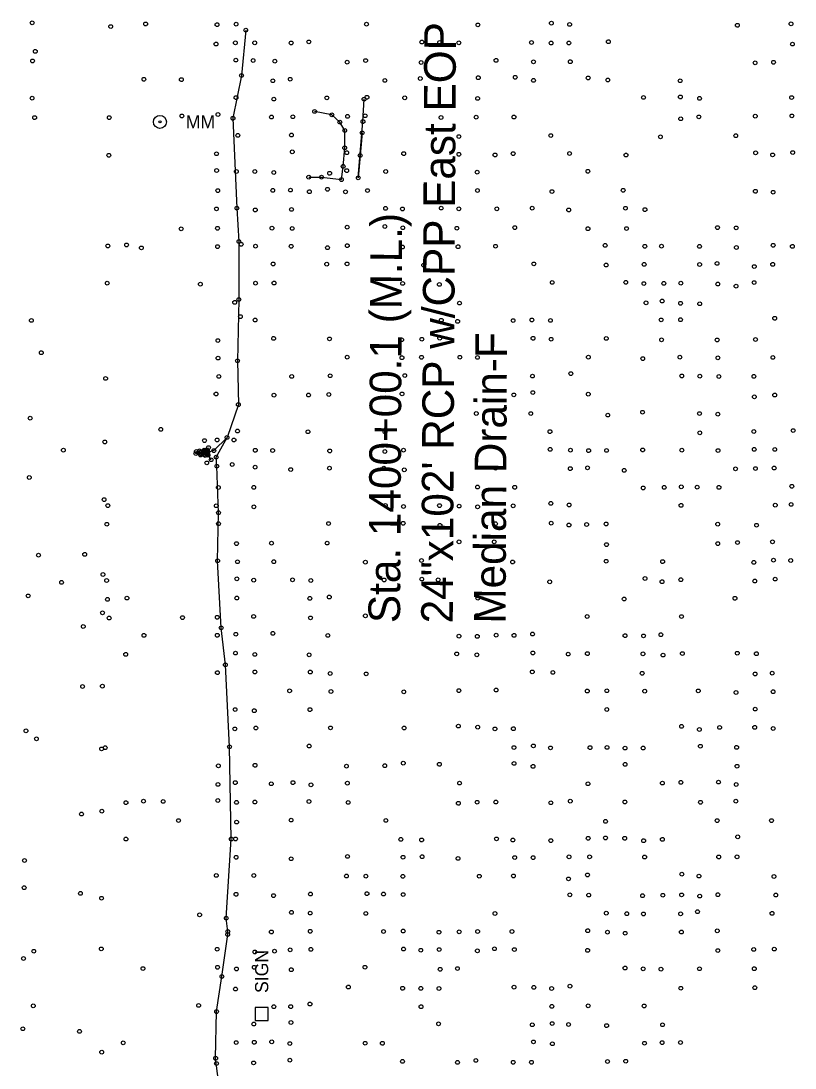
# Model space of a CAD drawing. Extents: x 20503438 to 20508873, y 7964251 to 7984667.
# Drawn here: x 20506721 to 20507132, y 7972473 to 7973029 of the extents above; entities that cross this region are included whole.
import ezdxf

# ---------------------------------------------------------------- set-up
doc = ezdxf.new("R2010")
doc.units = 0
for name, color, linetype in [('SurBreakLine', 7, 'Continuous'), ('SurDrainageArrowDown', 7, 'Continuous'), ('SurDrainageArrowUp', 7, 'Continuous'), ('SurPointsNonDTM', 7, 'Continuous'), ('SurRipRap', 7, 'Continuous'), ('SurRoadPoints', 7, 'Continuous'), ('SurSurveyPoints', 7, 'Continuous'), ('SurTxtDrainage', 7, 'Continuous')]:
    doc.layers.add(name, color=color, linetype=linetype)

msp = doc.modelspace()

# ---------------------------------------------------------------- linework, layer by layer
at = {"layer": 'SurBreakLine'}
for points in [[(20506902.29, 7972969.57), (20506901.26, 7972957.53), (20506900.23, 7972945.71), (20506902.74, 7972975.56), (20506903.3, 7972987.46)], [(20506822.14, 7972795.93), (20506820.5, 7972798.32), (20506816.48, 7972798.48), (20506813.96, 7972799.22), (20506814.25, 7972800.33), (20506815.9, 7972800.7), (20506818.75, 7972800.97), (20506820.14, 7972800.73), (20506820.73, 7972802.35)], [(20506820.04, 7972800.39), (20506818.39, 7972800.57), (20506816.76, 7972800.22), (20506816.75, 7972799), (20506818.25, 7972798.65), (20506820.05, 7972798.69)]]:
    msp.add_lwpolyline(points, dxfattribs=at)
at = {"layer": 'SurDrainageArrowDown'}
msp.add_lwpolyline([(20506826.98, 7972459.02), (20506824.48, 7972477.91), (20506824.99, 7972502.72), (20506827.82, 7972521.34), (20506830.89, 7972543.69), (20506830.95, 7972545.27), (20506830.12, 7972552.4), (20506832.82, 7972594.42), (20506831.84, 7972643.37), (20506829.67, 7972686.95), (20506827.45, 7972706.67), (20506825.55, 7972742.26), (20506826.01, 7972767.79), (20506825.18, 7972792.47), (20506824.77, 7972797.35), (20506830.56, 7972807.78)], dxfattribs=at)
at = {"layer": 'SurDrainageArrowUp'}
msp.add_lwpolyline([(20506840.5, 7973024.2), (20506838.24, 7973000.1), (20506833.69, 7972977.35), (20506835.79, 7972929.55), (20506836.84, 7972911.84), (20506836.8, 7972881.02), (20506836.12, 7972848.53), (20506836.55, 7972825.2), (20506830.56, 7972807.78), (20506823.52, 7972800.76), (20506820.26, 7972799.73)], dxfattribs=at)
at = {"layer": 'SurPointsNonDTM'}
msp.add_circle((20506743.65, 7972801.01), 1, dxfattribs=at)
at = {"layer": 'SurRipRap'}
msp.add_lwpolyline([(20506873.93, 7972946.06), (20506880.75, 7972946.05), (20506891.29, 7972944.75), (20506892.22, 7972951.81), (20506893.02, 7972961.68), (20506893.05, 7972970.89), (20506890.45, 7972975.31), (20506886.18, 7972979.16), (20506877.07, 7972981)], dxfattribs=at)
at = {"layer": 'SurRoadPoints'}
msp.add_lwpolyline([(20506852.35, 7972501.41), (20506852.35, 7972501.41), (20506852.35, 7972504.84), (20506845.49, 7972504.84), (20506845.49, 7972497.98), (20506852.35, 7972497.98), (20506852.35, 7972501.41)], dxfattribs=at)
for radius in [3.43, 0.571]:
    msp.add_circle((20506794.92, 7972975.43), radius, dxfattribs=at)
at = {"layer": 'SurSurveyPoints'}
for centre in [(20506727.06, 7973028.07), (20506768.76, 7973026.07), (20506787.33, 7973027.47), (20506825.23, 7973027.09), (20506835.36, 7973027.37), (20506904.6, 7973027.36), (20506963.77, 7973026.96), (20507002.77, 7973027.87), (20507012.49, 7973027.21), (20507101.56, 7973026.75), (20507130.05, 7973027.53), (20506840.5, 7973024.2), (20506824.7, 7973016.79), (20506834.96, 7973017.44), (20506845.25, 7973017.44), (20506864.58, 7973017.37), (20506873.96, 7973017.93), (20506933.98, 7973017.87), (20506943.45, 7973017.65), (20506953.64, 7973017.44), (20506992.22, 7973017.6), (20507002.63, 7973017.33), (20507012.09, 7973017.35), (20507033.06, 7973018.04), (20507130.8, 7973016.78), (20506728.73, 7973012.91), (20506727.27, 7973007.81), (20506835.22, 7973008.28), (20506844.38, 7973008.05), (20506855.93, 7973007.69), (20506894.34, 7973007.18), (20506904.15, 7973008.02), (20506933.6, 7973006.99), (20506973.38, 7973008.11), (20506993.3, 7973007.35), (20507012.82, 7973007.4), (20507110.97, 7973006.79), (20507120.78, 7973007.08), (20506786.41, 7972998.06), (20506806.29, 7972997.88), (20506838.24, 7973000.1), (20506864.12, 7972998.09), (20506914.38, 7972997.46), (20506933.17, 7972998.51), (20506963.98, 7972998.92), (20506983.59, 7972999.14), (20506993.31, 7972997.5), (20507022.31, 7972998.78), (20507032.72, 7972997.69), (20506854.86, 7972997.3), (20507071.19, 7972997.3), (20506727.03, 7972988.04), (20506835.31, 7972988.33), (20506855.42, 7972987.55), (20506883.52, 7972988.17), (20506903.3, 7972987.46), (20506904.84, 7972988.5), (20506924.89, 7972988.19), (20506963.62, 7972987.91), (20507051.69, 7972988.42), (20507071.27, 7972988.66), (20507081.47, 7972987.93), (20507130.37, 7972988.35), (20506877.07, 7972981), (20506728.38, 7972977.71), (20506768, 7972977.69), (20506806.57, 7972978.58), (20506825.72, 7972979.36), (20506833.69, 7972977.35), (20506854.11, 7972978.03), (20506865.5, 7972978.16), (20506886.18, 7972979.16), (20506890.45, 7972975.31), (20506894.56, 7972978.38), (20506902.74, 7972975.56), (20506903.9, 7972978.69), (20506944.2, 7972977.75), (20506962.83, 7972977.94), (20506982.92, 7972978.02), (20507071.46, 7972977.11), (20507081.09, 7972978.08), (20507111.06, 7972978.5), (20507130.5, 7972978.6), (20506893.05, 7972970.89), (20506902.29, 7972969.57), (20506836.3, 7972968.28), (20506864.74, 7972968.44), (20506953.67, 7972967.64), (20507002.46, 7972968.16), (20507060.69, 7972967.47), (20507100.69, 7972968.11), (20506824.96, 7972958.49), (20506865.22, 7972959.51), (20506893.02, 7972961.68), (20506894.13, 7972959.06), (20506924.37, 7972958.57), (20506982.51, 7972958.56), (20507012.44, 7972958.64), (20507111.24, 7972959.01), (20507130.94, 7972959.12), (20506767.76, 7972957.69), (20506901.26, 7972957.53), (20506953.69, 7972958.22), (20506972.88, 7972957.87), (20507042.41, 7972957.84), (20507120.27, 7972957.88), (20506825.01, 7972949.59), (20506835.52, 7972949.1), (20506845.3, 7972949.09), (20506855.35, 7972948.54), (20506885.03, 7972948.11), (20506892.22, 7972951.81), (20506894.1, 7972949.52), (20506914.81, 7972949.07), (20506963.38, 7972948.74), (20507022.18, 7972949.17), (20506873.93, 7972946.06), (20506880.75, 7972946.05), (20506891.29, 7972944.75), (20506900.23, 7972945.71), (20506825.62, 7972938.91), (20506854.82, 7972939.05), (20506864.2, 7972939.21), (20506874.28, 7972938.34), (20506883.89, 7972939.63), (20506893.47, 7972938.26), (20506905.14, 7972938.93), (20506963.5, 7972938.96), (20507003.11, 7972938.4), (20507040.9, 7972939.09), (20507111.11, 7972938.57), (20507120.52, 7972938.05), (20506824.91, 7972929.21), (20506835.79, 7972929.55), (20506845.55, 7972928.65), (20506864.78, 7972928.93), (20506914.73, 7972929.48), (20506923.69, 7972929.16), (20506944.3, 7972929.64), (20506953.64, 7972929.23), (20506973.77, 7972929.22), (20506992.62, 7972929.59), (20507011.98, 7972928.63), (20507042.11, 7972929.56), (20507052.47, 7972928.8), (20506894.35, 7972919.48), (20506914.38, 7972919.85), (20506806.21, 7972918.6), (20506825.48, 7972918.89), (20506854.41, 7972918.96), (20506865.17, 7972918.84), (20506923.85, 7972919.18), (20506952.61, 7972918.93), (20506983.33, 7972919.24), (20507022.22, 7972918.67), (20507042.72, 7972918.76), (20507090.99, 7972919.25), (20507100.93, 7972919.1), (20506767.23, 7972909.5), (20506777.19, 7972910.04), (20506785.06, 7972908.49), (20506825.53, 7972909.17), (20506836.84, 7972911.84), (20506838.03, 7972910.38), (20506845.7, 7972909.39), (20506864.61, 7972909.32), (20506883.9, 7972908.6), (20506894.4, 7972909.67), (20506923.65, 7972908.96), (20506953.23, 7972909.13), (20506973.16, 7972909.36), (20507031.37, 7972909.84), (20507052.4, 7972909.34), (20507061.25, 7972909.43), (20507081.46, 7972909.29), (20507101.01, 7972908.72), (20507120.54, 7972909.86), (20507130.75, 7972909.29), (20506855.01, 7972899.94), (20506883.47, 7972899.82), (20506894.27, 7972899.99), (20506934.98, 7972899.36), (20506993.45, 7972899.97), (20507031.89, 7972899.38), (20507052.05, 7972899.72), (20507081.5, 7972899.67), (20507090.77, 7972900.23), (20507110.53, 7972898.55), (20507120.3, 7972899.73), (20506766.94, 7972889.75), (20506816.39, 7972889.24), (20506845.71, 7972889.77), (20506855.5, 7972889.82), (20506923.8, 7972889.62), (20506943.3, 7972889.08), (20507003.25, 7972890.13), (20507042.29, 7972890.19), (20507051.92, 7972889.53), (20507062.48, 7972889.63), (20507071.52, 7972889.77), (20507091.15, 7972889.29), (20507100.86, 7972888.15), (20507110.44, 7972890.06), (20506836.8, 7972881.02), (20506834.62, 7972879.54), (20506953.97, 7972879.17), (20507053.04, 7972879.3), (20507061.64, 7972880.25), (20507071.4, 7972879.05), (20507081.55, 7972878.81), (20506726.65, 7972869.94), (20506837.67, 7972871.96), (20506845.44, 7972870.15), (20506944.31, 7972870.05), (20506953, 7972869.46), (20506982.45, 7972869.88), (20506992.44, 7972870.19), (20507002.27, 7972869.95), (20507061.06, 7972870.23), (20507071.4, 7972870.34), (20507121.39, 7972871.07), (20506825.71, 7972859.25), (20506855.29, 7972860.4), (20506884.96, 7972860.13), (20506923.27, 7972859.68), (20506933.99, 7972859.96), (20506943.48, 7972860.5), (20506993.06, 7972860.45), (20507002.62, 7972859.96), (20507031.94, 7972860.38), (20507061.3, 7972859.63), (20507090.82, 7972859.56), (20507111.17, 7972859.83), (20506731.93, 7972852.79), (20506825.78, 7972849.94), (20506836.12, 7972848.53), (20506894.39, 7972850.44), (20506923.45, 7972850.16), (20506933.81, 7972850.35), (20506954.21, 7972850.39), (20506963.52, 7972850.29), (20507022.41, 7972850.44), (20507051.3, 7972849.65), (20507071.04, 7972850.45), (20507091.22, 7972850.07), (20507120.43, 7972850.28), (20507013.11, 7972841.69), (20506766.06, 7972839.14), (20506826.21, 7972840.2), (20506864.88, 7972840.2), (20506885.31, 7972840.56), (20506924.92, 7972840.64), (20506992.72, 7972840.38), (20507072.03, 7972840.45), (20507081.63, 7972840.32), (20507091.75, 7972840.15), (20507110.33, 7972840.24), (20506824.71, 7972830.86), (20506884.59, 7972830.59), (20506923.46, 7972830.92), (20506992.91, 7972831.62), (20507022.4, 7972830.75), (20506836.55, 7972825.2), (20506855.46, 7972830.24), (20506873.85, 7972830.31), (20506982.86, 7972830.37), (20507110.56, 7972829.34), (20507121.39, 7972830.32), (20506962.93, 7972820.49), (20506991.84, 7972820.45), (20507032.72, 7972819.64), (20507051.2, 7972821.18), (20507081.46, 7972820.46), (20507091.2, 7972820.14), (20506726.02, 7972818.04), (20506795.34, 7972812.08), (20506836.13, 7972811.18), (20506873.54, 7972810.79), (20506914.42, 7972810.82), (20507002.05, 7972810.87), (20507081.59, 7972810.22), (20507110.32, 7972810.93), (20507131.18, 7972811.43), (20506765.62, 7972805.36), (20506818.57, 7972806.1), (20506825.27, 7972806.43), (20506830.56, 7972807.78), (20506834.23, 7972806.42), (20506813.96, 7972799.22), (20506814.25, 7972800.33), (20506815.9, 7972800.7), (20506816.48, 7972798.48), (20506816.75, 7972799), (20506816.76, 7972800.22), (20506818.25, 7972798.65), (20506818.39, 7972800.57), (20506818.4, 7972801), (20506818.75, 7972800.97), (20506818.98, 7972798.2), (20506820.04, 7972800.39), (20506820.05, 7972798.69), (20506820.14, 7972800.73), (20506820.26, 7972799.73), (20506820.5, 7972798.32), (20506820.73, 7972802.35), (20506823.52, 7972800.76), (20506824.77, 7972797.35), (20506845.56, 7972800.96), (20506854.77, 7972800.84), (20506885.05, 7972800.61), (20506914.39, 7972800.3), (20506924.29, 7972801.02), (20507002.14, 7972801.44), (20507012.91, 7972801.02), (20507022.58, 7972800.78), (20507032.1, 7972800.89), (20507051.26, 7972801.13), (20507072.08, 7972801.04), (20507091.29, 7972800.8), (20507110.52, 7972801.44), (20507121.41, 7972801.41), (20506819.79, 7972794.26), (20506822.14, 7972795.93), (20506825.18, 7972792.47), (20506833.3, 7972793.4), (20506845.45, 7972792), (20506913.81, 7972791.48), (20507022, 7972791.63), (20507121.1, 7972791.51), (20506725.55, 7972786.47), (20506864.37, 7972790.71), (20506884.93, 7972791.45), (20506924.69, 7972790.59), (20506973.19, 7972791.43), (20507012.82, 7972791.19), (20507041.48, 7972790.28), (20507100.6, 7972791.11), (20507111.13, 7972791.23), (20506825.96, 7972781.16), (20506844.74, 7972781.24), (20506963.59, 7972781.44), (20506983.3, 7972781.28), (20507051.56, 7972780.93), (20507062.72, 7972781.25), (20507071.79, 7972781.51), (20507080.22, 7972781.38), (20507091.79, 7972781.26), (20507130.48, 7972781.83), (20506765.25, 7972774.74), (20506767.23, 7972771.55), (20506824.86, 7972771.49), (20506844.82, 7972770.9), (20506914.62, 7972771.66), (20506924.26, 7972771.11), (20506943.35, 7972771.55), (20506953.78, 7972771.31), (20506963.62, 7972770.89), (20506982.48, 7972771.45), (20507002.48, 7972772.74), (20507012.19, 7972771.91), (20507071.64, 7972771.7), (20507121.7, 7972771.78), (20507130.08, 7972772.18), (20506826.01, 7972767.79), (20506766.73, 7972761.65), (20506826.03, 7972761.96), (20506884.48, 7972762.02), (20506924.06, 7972762.16), (20506943.61, 7972761.06), (20506973.11, 7972761.93), (20507002.7, 7972762.21), (20507012.14, 7972761.25), (20507021.49, 7972761.51), (20507031.85, 7972761.82), (20507091.11, 7972761.72), (20507111.76, 7972761.12), (20506835.57, 7972751.35), (20506854.18, 7972751.62), (20506883.67, 7972751.65), (20506953.75, 7972752.31), (20506972.44, 7972752.31), (20507032.04, 7972750.81), (20507091.14, 7972751.36), (20507101.6, 7972751.91), (20507120.21, 7972752.32), (20506730.42, 7972745.25), (20506754.96, 7972745.65), (20506825.55, 7972742.26), (20506836.13, 7972741.73), (20506855.37, 7972741.76), (20506904.02, 7972741.51), (20506933.8, 7972742.37), (20506982.2, 7972741.6), (20507031.9, 7972742), (20507061.88, 7972741.81), (20507110.32, 7972741.42), (20507120.72, 7972742.56), (20507129.88, 7972742.41), (20506742.68, 7972730.78), (20506764.67, 7972734.97), (20506766.61, 7972731.75), (20506835.76, 7972732.67), (20506844.69, 7972731.93), (20506865.35, 7972732.11), (20506875.02, 7972731.75), (20506913.95, 7972732.07), (20506933.94, 7972732.51), (20506942.67, 7972732.12), (20507001.9, 7972731.07), (20507052.51, 7972732.82), (20507061.54, 7972731.14), (20507071.53, 7972732.21), (20507110.78, 7972731.49), (20507121.62, 7972732.53), (20506724.96, 7972723.59), (20506767.02, 7972721.73), (20506777.39, 7972722.43), (20506835.7, 7972722.44), (20506874.52, 7972722.28), (20506884.85, 7972722.97), (20506963.75, 7972722.4), (20507041.46, 7972721.94), (20507100.26, 7972722.32), (20506764.44, 7972714.59), (20506767.97, 7972711.84), (20506806.91, 7972712.04), (20506825.34, 7972712.22), (20506844.67, 7972712.69), (20506874.89, 7972711.9), (20506904.01, 7972713.01), (20506963.27, 7972713.17), (20507021.8, 7972712.65), (20507071.86, 7972712.6), (20506754.2, 7972707.31), (20506786.45, 7972702.63), (20506825.39, 7972702.67), (20506827.45, 7972706.67), (20506835.21, 7972703.22), (20506854.9, 7972703.69), (20506884.07, 7972702.6), (20506973.45, 7972702.74), (20506982.94, 7972702.61), (20506992.79, 7972703.33), (20507041.89, 7972702.46), (20507060.95, 7972702.97), (20506953.72, 7972702.18), (20506963.46, 7972702.1), (20507051.73, 7972702.32), (20506776.73, 7972692.51), (20506835.01, 7972693.19), (20506845.32, 7972692.5), (20506874.13, 7972692.25), (20506952.5, 7972692.76), (20506963.19, 7972692.3), (20506992.94, 7972693.27), (20507011.74, 7972692.68), (20507021.91, 7972692.9), (20507051.43, 7972692.79), (20507062.08, 7972692.14), (20507072.33, 7972692.94), (20507101.52, 7972693.13), (20507111.63, 7972692.89), (20506829.67, 7972686.95), (20506825.4, 7972682.8), (20506845.35, 7972683.16), (20506874.77, 7972683.15), (20506885.3, 7972682.37), (20506904.45, 7972682.13), (20506992.66, 7972683.21), (20507003.59, 7972682.92), (20507050.97, 7972682.46), (20507110.95, 7972682.1), (20507120.06, 7972682.56), (20506753.83, 7972675.47), (20506764.36, 7972675.65), (20506863.77, 7972673.13), (20506885.75, 7972672.8), (20506924.4, 7972672.6), (20506953.69, 7972673.27), (20506973.43, 7972673.57), (20507021.86, 7972673.05), (20507032.21, 7972673.2), (20507052.34, 7972672.96), (20507080.79, 7972673.11), (20507100.83, 7972672.25), (20507120.53, 7972672.68), (20506834.82, 7972663.2), (20506845.03, 7972662.58), (20506874.6, 7972663.16), (20507032.2, 7972663.25), (20507111.04, 7972663.46), (20506834.71, 7972652.92), (20506845.86, 7972653.4), (20506885.48, 7972653.44), (20506924.59, 7972653.4), (20506953.38, 7972654.41), (20506963.66, 7972653.82), (20506972.81, 7972652.93), (20506982.6, 7972653.02), (20507071.91, 7972654.26), (20507081.37, 7972652.59), (20507092.12, 7972653.71), (20507110.75, 7972653.74), (20507120.55, 7972653.16), (20506723.78, 7972651.89), (20506729.33, 7972647.65), (20506763.96, 7972642.28), (20506765.85, 7972642.94), (20506831.84, 7972643.37), (20506874.16, 7972643.82), (20506982.93, 7972643), (20506993.21, 7972643.9), (20507002.3, 7972642.83), (20507023.31, 7972642.97), (20507032.33, 7972643.09), (20507041.89, 7972642.73), (20507051.54, 7972642.76), (20507081.91, 7972643.7), (20507101.15, 7972643.1), (20506825.95, 7972633.3), (20506845.42, 7972633.59), (20506893.96, 7972633.14), (20506914.31, 7972633.38), (20506924.16, 7972634.7), (20506943.29, 7972634.11), (20506982.97, 7972634.57), (20506993.05, 7972633.03), (20507041.94, 7972634.07), (20507101.38, 7972633.08), (20507091.54, 7972624.65), (20506825.72, 7972623.42), (20506834.95, 7972624.39), (20506854.04, 7972623.77), (20506865.55, 7972624.36), (20506875.13, 7972623.23), (20506894.44, 7972624.09), (20506954.04, 7972624.12), (20507022.22, 7972623.77), (20507061.72, 7972624.14), (20507071.58, 7972624.52), (20507100.95, 7972623.38), (20506776.87, 7972613.73), (20506786.17, 7972614.51), (20506796.62, 7972614.4), (20506825.68, 7972614.86), (20506835.58, 7972613.89), (20506845.36, 7972614.08), (20506874.06, 7972614.34), (20506894.86, 7972613.87), (20506963.33, 7972613.96), (20506973.29, 7972614.06), (20507002.51, 7972613.68), (20507012.82, 7972614.55), (20507041.84, 7972614.11), (20507081.96, 7972613.91), (20507100.72, 7972614.51), (20506764.05, 7972609.2), (20506953.38, 7972613.41), (20506753.28, 7972607.69), (20506804.78, 7972604.21), (20506835.63, 7972603.4), (20506864.56, 7972604.48), (20506914.91, 7972604.3), (20507031.57, 7972603.8), (20507090.83, 7972604.2), (20507119.66, 7972604.2), (20506776.89, 7972594.39), (20506832.82, 7972594.42), (20506835.07, 7972594.44), (20506922.86, 7972594.22), (20506933.87, 7972593.92), (20506973.63, 7972594.47), (20506982.31, 7972593.87), (20507002.47, 7972593.56), (20507022.34, 7972594.8), (20507031.51, 7972594.96), (20507041.73, 7972594.81), (20507051.77, 7972593.51), (20507061.73, 7972594.22), (20507101.74, 7972595.58), (20506723, 7972582.99), (20506835.36, 7972584.7), (20506864.59, 7972583.92), (20506894.51, 7972585.18), (20506924.02, 7972584.74), (20506934.14, 7972585.02), (20506953.22, 7972584.11), (20506983.31, 7972584.57), (20506993.07, 7972584.52), (20507012.17, 7972584.93), (20507023.08, 7972584.93), (20507052.32, 7972584.84), (20507091.63, 7972584.87), (20507101.39, 7972584.96), (20506824.83, 7972575.07), (20506844.8, 7972575.01), (20506893.96, 7972574.76), (20506904.29, 7972574.68), (20506923.89, 7972574.59), (20506964.5, 7972574.65), (20506982.63, 7972574.77), (20507021.96, 7972575.33), (20507072.06, 7972575.76), (20507081.15, 7972574.72), (20507120.99, 7972574.52), (20507011.86, 7972573.21), (20506722.83, 7972568.55), (20506752.7, 7972565.53), (20506835.31, 7972565.03), (20506855.27, 7972564.32), (20506874.83, 7972565.17), (20506904.86, 7972565.38), (20506913.64, 7972565.17), (20506924.1, 7972564.9), (20507012.56, 7972564.75), (20507022.61, 7972564.61), (20507051.2, 7972564.29), (20507061.97, 7972564.55), (20507071.95, 7972564.71), (20507081.55, 7972564.09), (20507091.21, 7972564.84), (20507121.94, 7972564.64), (20506763.92, 7972562.95), (20506815.99, 7972554.14), (20506830.12, 7972552.4), (20506864.74, 7972555.43), (20506874.74, 7972555.05), (20506904.23, 7972554.87), (20506972.83, 7972554.82), (20507031.94, 7972555.01), (20507042.81, 7972554.73), (20507051.67, 7972554.59), (20507071.42, 7972554.68), (20507080.38, 7972555.8), (20507119.97, 7972554.92), (20506830.89, 7972543.69), (20506830.95, 7972545.27), (20506854.09, 7972545.04), (20506874.72, 7972545.38), (20506913.67, 7972545.27), (20506924.12, 7972545.52), (20506943.09, 7972544.89), (20506953.81, 7972545.09), (20506963.62, 7972545.3), (20506981.85, 7972545.3), (20507022.08, 7972545.72), (20507032.54, 7972544.92), (20507041.99, 7972544.35), (20507071.83, 7972545.01), (20507090.88, 7972545.63), (20506763.79, 7972536.03), (20506825.28, 7972535.85), (20506864.02, 7972535.56), (20506875.09, 7972535.79), (20506924.29, 7972535.96), (20506943.22, 7972535.69), (20506972.54, 7972536.1), (20506983.13, 7972535.67), (20507110.23, 7972535.76), (20507121.16, 7972535.94), (20506722.44, 7972530.95), (20506727.91, 7972534.78), (20506845.35, 7972534.39), (20506855.79, 7972534.82), (20506933.41, 7972535.31), (20506963.47, 7972535.03), (20507022.02, 7972535.25), (20507091.17, 7972535.14), (20506785.89, 7972525.58), (20506825.53, 7972526.26), (20506835.53, 7972525.38), (20506845, 7972526.25), (20506864.68, 7972524.98), (20506903.79, 7972526.3), (20506943.73, 7972525.2), (20506952.88, 7972525.58), (20507041.91, 7972525.86), (20507051.55, 7972525.45), (20507060.97, 7972525.29), (20507081.44, 7972525.47), (20507110.55, 7972525.53), (20506827.82, 7972521.34), (20506835.06, 7972514.72), (20506894.97, 7972515.77), (20506923.8, 7972515.11), (20506933.45, 7972515.07), (20506943.09, 7972514.97), (20506982.95, 7972515.72), (20506993.45, 7972515.61), (20507002.92, 7972515.02), (20507012.64, 7972516.22), (20507071.51, 7972515.13), (20507110.82, 7972515.43), (20506727.65, 7972505.78), (20506815.47, 7972506.01), (20506824.99, 7972502.72), (20506855.42, 7972505.32), (20506864.34, 7972505.37), (20506874.59, 7972506.73), (20506933.57, 7972505.31), (20507003, 7972505.5), (20507022.31, 7972505.76), (20507052.06, 7972505.73), (20506864.49, 7972496.94), (20506722.11, 7972493.6), (20506752.22, 7972492.22), (20506844.73, 7972496.12), (20506942.88, 7972496.21), (20506992.65, 7972495.73), (20507003.19, 7972496.36), (20507011.92, 7972495.88), (20507032.13, 7972495.28), (20507061.82, 7972495.73), (20506775.43, 7972486.12), (20506835.44, 7972486.26), (20506845.03, 7972486.41), (20506854.25, 7972486.65), (20506863.91, 7972485.73), (20506903.89, 7972485.9), (20506913.03, 7972485.89), (20506993.24, 7972486.63), (20507003.31, 7972485.64), (20507052.21, 7972485.9), (20507061.58, 7972486.25), (20507071.34, 7972486.33), (20506764, 7972481.17), (20506824.48, 7972477.91), (20506824.96, 7972475.14), (20506844.68, 7972475.47), (20506863.94, 7972476.92), (20506923.72, 7972476.28), (20506952.92, 7972475.74), (20506962.71, 7972476.77), (20506982.54, 7972475.8), (20506992.19, 7972475.79), (20507032.58, 7972476.21), (20507042.24, 7972476.34)]:
    msp.add_circle(centre, 1, dxfattribs=at)

# ---------------------------------------------------------------- texts
at = {"layer": 'SurRoadPoints'}
for s, rotation, p in [('MM', 360, (20506808.63, 7972971.94)), ('SIGN', 90, (20506852.42, 7972512.62))]:
    msp.add_text(s, height=6.995, rotation=rotation, dxfattribs=at).set_placement(p)
at = {"layer": 'SurTxtDrainage'}
for s, p in [('24"x102\' RCP w/CPP East EOP', (20506950.42, 7972708.96)), ('Sta. 1400+00.1 (M.L.)', (20506922.42, 7972709.11)), ('Median Drain-F', (20506978.42, 7972708.81))]:
    msp.add_text(s, height=16.8, rotation=89.6917, dxfattribs=at).set_placement(p)

doc.saveas('drawing.dxf')
